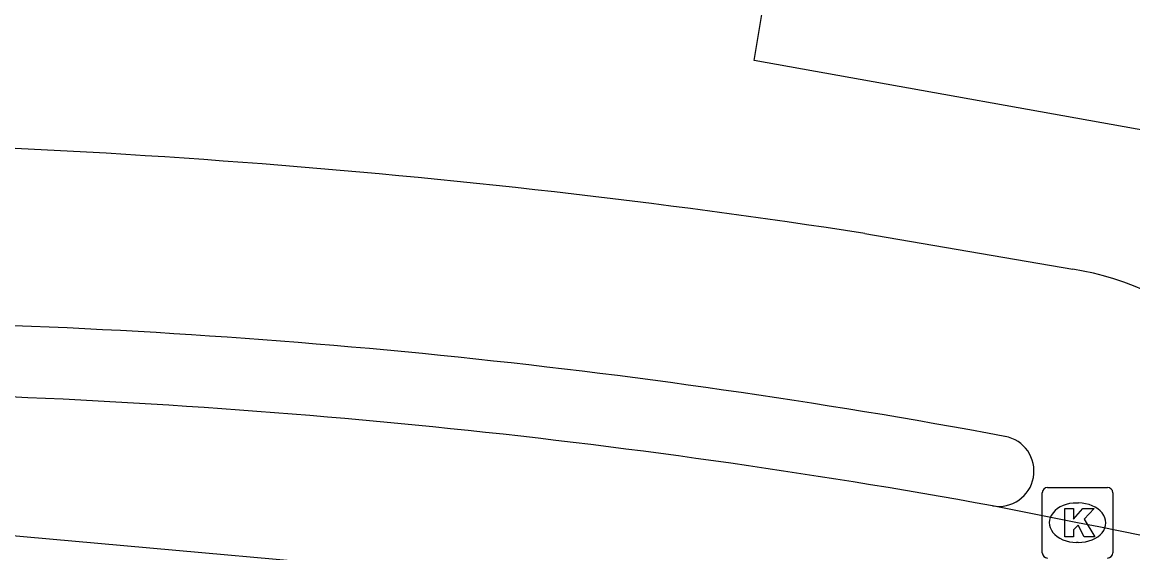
# Model space of a CAD drawing. Extents: x 161772 to 163123, y 383092 to 383917.
# Drawn here: x 162909.69 to 162925.45, y 383690.84 to 383698.36 of the extents above; entities that cross this region are included whole.
import ezdxf

# ---------------------------------------------------------------- set-up
doc = ezdxf.new("R2010")
doc.units = 0
for name, color, linetype in [('IMGEO_Kolk', 7, 'Continuous'), ('IMGEO_Rijbaan_lokaal_gesloten', 7, 'Continuous'), ('IMGEO_Rijbaan_lokaal_open', 7, 'Continuous'), ('IMGEO_Voetpad_open', 7, 'Continuous')]:
    doc.layers.add(name, color=color, linetype=linetype)

msp = doc.modelspace()

# ---------------------------------------------------------------- linework, layer by layer
at = {"layer": 'IMGEO_Kolk'}
for p, q in [((162924.164, 383690.838), (162924.164, 383691.69)), ((162924.239, 383691.764), (162925.091, 383691.764)), ((162925.165, 383691.69), (162925.165, 383690.838)), ((162924.652, 383691.544), (162924.677, 383691.544)), ((162924.675, 383690.984), (162924.65, 383690.984))]:
    msp.add_line(p, q, dxfattribs=at)
for points in [[(162924.164, 383690.838), (162924.164, 383691.69)], [(162924.239, 383691.764), (162925.091, 383691.764)], [(162925.165, 383691.69), (162925.165, 383690.838)], [(162924.485, 383691.464), (162924.608, 383691.464), (162924.608, 383691.313), (162924.738, 383691.464), (162924.902, 383691.464), (162924.756, 383691.313), (162924.909, 383691.064), (162924.757, 383691.064), (162924.672, 383691.228), (162924.608, 383691.161), (162924.608, 383691.064), (162924.485, 383691.064), (162924.485, 383691.464)]]:
    msp.add_lwpolyline(points, dxfattribs=at)
for centre, start, end in [((162924.241, 383691.688), 91.552, 178.448), ((162924.241, 383691.688), 91.552, 178.448), ((162925.089, 383691.688), 1.552, 88.448), ((162925.089, 383691.688), 1.552, 88.448), ((162924.241, 383690.84), 181.552, 268.448), ((162924.241, 383690.84), 181.552, 268.448), ((162925.089, 383690.84), 271.552, 358.448), ((162925.089, 383690.84), 271.552, 358.448)]:
    msp.add_arc(centre, 0.0765, start, end, dxfattribs=at)
for centre, major_axis, ratio, start_param, end_param in [((162924.651, 383691.264), (-0.387, 0.002), 0.722429, 4.712389, 7.853982), ((162924.676, 383691.264), (-0.39, 0.002), 0.717154, 1.570796, 4.712389)]:
    msp.add_ellipse(centre, major_axis=major_axis, ratio=ratio, start_param=start_param, end_param=end_param, dxfattribs=at)
at = {"layer": 'IMGEO_Rijbaan_lokaal_gesloten'}
for points in [[(162924.665, 383691.263), (162923.458, 383691.503)], [(163068.412, 383648.714), (163055.66, 383651.151), (162995.015, 383669.434), (162991.387, 383671.672), (162990.276, 383672.137), (162988.358, 383672.6), (162986.033, 383673.034), (162984.65, 383673.195), (162982.868, 383673.003), (162940.29, 383685.511), (162929.61, 383688.342), (162919.751, 383690.168), (162907.427, 383691.265), (162894.374, 383691.174), (162870.658, 383687.649)]]:
    msp.add_lwpolyline(points, dxfattribs=at)
for centre, radius, start, end in [((162905.403, 383592.201), 100.93, 79.69508, 88.80263), ((162892.095, 383521.86), 172.505, 75.83556, 79.11689)]:
    msp.add_arc(centre, radius, start, end, dxfattribs=at)
at = {"layer": 'IMGEO_Rijbaan_lokaal_open'}
msp.add_lwpolyline([(162921.645, 383695.366), (162924.596, 383694.859)], dxfattribs=at)
for centre, radius, start, end in [((162904.1, 383580.668), 116.032, 81.30317, 90.07765), ((162923.892, 383690.589), 4.328, 49.0375, 80.6378), ((162905.843, 383596.849), 97.28, 79.46164, 88.99874), ((162923.546, 383691.996), 0.5, 259.9257, 79.7001)]:
    msp.add_arc(centre, radius, start, end, dxfattribs=at)
at = {"layer": 'IMGEO_Voetpad_open'}
msp.add_lwpolyline([(162931.849, 383705.902), (162928.976, 383696.224), (162926.514, 383696.667), (162920.078, 383697.816), (162920.275, 383699.013)], dxfattribs=at)

doc.saveas('drawing.dxf')
